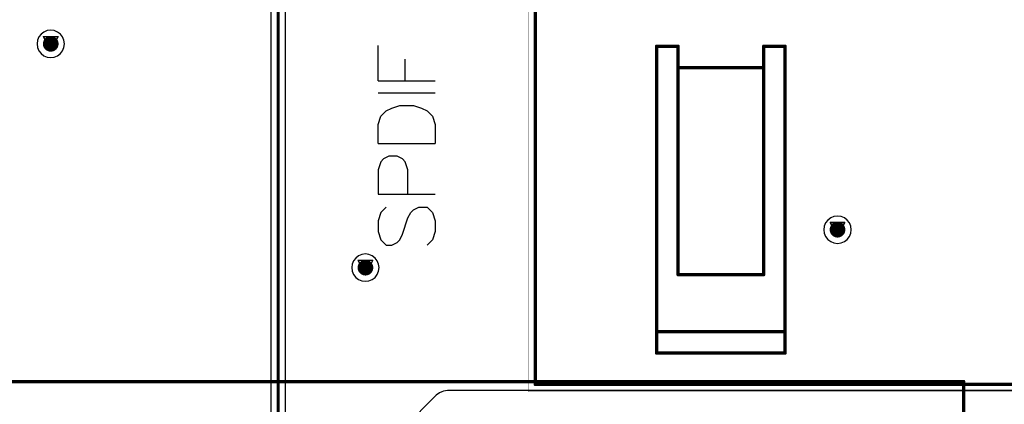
# Model space of a CAD drawing. Header units: millimetres. Extents: x 138 to 555, y 26 to 334.
# Tile 640 of 656: x 270 to 304, y 280 to 293. Entities that reach past the tile are written whole.
import ezdxf

# ---------------------------------------------------------------- set-up
doc = ezdxf.new("R2010")
doc.units = ezdxf.units.MM
for name, color, linetype in [('BottomLayer', 5, 'Continuous'), ('BottomOverlay', 54, 'Continuous'), ('DrillDrawing', 1, 'Continuous'), ('Mechanical21', 56, 'Continuous'), ('Mechanical27', 56, 'Continuous'), ('Mechanical30', 56, 'Continuous'), ('MidLayer1', 16, 'Continuous'), ('MidLayer2', 76, 'Continuous'), ('MidLayer3', 90, 'Continuous'), ('MidLayer4', 156, 'Continuous'), ('MultiLayer', 9, 'Continuous'), ('TopLayer', 1, 'Continuous'), ('TopOverlay', 2, 'Continuous'), ('ViaHoleLayer', 16, 'Continuous')]:
    doc.layers.add(name, color=color, linetype=linetype)

# ---------------------------------------------------------------- blocks, each defined once
blk = doc.blocks.new('CON_SMARTCARD_CONCRAFT_093A_65_08A_B_516')
at = {"layer": 'BottomOverlay', "const_width": 0.12}
for points in [[(-28, -31.1), (-28, 0)], [(-23.75, -29.25), (-23.75, -19.25)], [(-23.75, -19.25), (-23, -19.25)], [(-23, -27.25), (-23, -19.25)], [(-20, -27.25), (-20, -19.25)], [(-20, -19.25), (-19.25, -19.25)], [(-19.25, -29.25), (-19.25, -19.25)], [(-23, -20), (-20, -20)], [(-23, -27.25), (-20, -27.25)], [(-23.75, -30), (-23.75, -29.25)], [(-23.75, -29.25), (-19.25, -29.25)], [(-19.25, -30), (-19.25, -29.25)], [(-23.75, -30), (-19.25, -30)], [(-28, -31.1), (28, -31.1)]]:
    blk.add_lwpolyline(points, dxfattribs=at)
at = {"layer": 'BottomOverlay', "const_width": 0.06}
for points in [[(-23.78, -19.25, 1), (-23.72, -19.25, 1)], [(-23.78, -19.25, 1), (-23.72, -19.25, 1)], [(-23.03, -19.25, 1), (-22.97, -19.25, 1)], [(-23.03, -19.25, 1), (-22.97, -19.25, 1)], [(-20.03, -19.25, 1), (-19.97, -19.25, 1)], [(-20.03, -19.25, 1), (-19.97, -19.25, 1)], [(-19.28, -19.25, 1), (-19.22, -19.25, 1)], [(-19.28, -19.25, 1), (-19.22, -19.25, 1)], [(-23.03, -20, 1), (-22.97, -20, 1)], [(-20.03, -20, 1), (-19.97, -20, 1)], [(-23.03, -27.25, 1), (-22.97, -27.25, 1)], [(-23.03, -27.25, 1), (-22.97, -27.25, 1)], [(-20.03, -27.25, 1), (-19.97, -27.25, 1)], [(-20.03, -27.25, 1), (-19.97, -27.25, 1)], [(-23.78, -29.25, 1), (-23.72, -29.25, 1)], [(-23.78, -29.25, 1), (-23.72, -29.25, 1)], [(-23.78, -29.25, 1), (-23.72, -29.25, 1)], [(-19.28, -29.25, 1), (-19.22, -29.25, 1)], [(-19.28, -29.25, 1), (-19.22, -29.25, 1)], [(-19.28, -29.25, 1), (-19.22, -29.25, 1)], [(-23.78, -30, 1), (-23.72, -30, 1)], [(-23.78, -30, 1), (-23.72, -30, 1)], [(-19.28, -30, 1), (-19.22, -30, 1)], [(-19.28, -30, 1), (-19.22, -30, 1)], [(-28.03, -31.1, 1), (-27.97, -31.1, 1)], [(-28.03, -31.1, 1), (-27.97, -31.1, 1)]]:
    blk.add_lwpolyline(points, format="xyb", close=True, dxfattribs=at)
at = {"layer": 'Mechanical21', "const_width": 0.01}
for points in [[(-28.25, -31.35), (-28.25, 0.25)], [(-28.25, -31.35), (28.25, -31.35)]]:
    blk.add_lwpolyline(points, dxfattribs=at)
at = {"layer": 'Mechanical21', "const_width": 0.005}
blk.add_lwpolyline([(-28.252, -31.35, 1), (-28.248, -31.35, 1)], format="xyb", close=True, dxfattribs=at)
blk.add_lwpolyline([(-28.252, -31.35, 1), (-28.248, -31.35, 1)], format="xyb", close=True, dxfattribs=at)
at = {"layer": 'Mechanical30', "const_width": 0.01}
for points in [[(-28, -31.1), (-28, 0)], [(-23.75, -19.25), (-23, -19.25)], [(-23.75, -29.25), (-23.75, -19.25)], [(-23, -27.25), (-23, -19.25)], [(-20, -19.25), (-19.25, -19.25)], [(-20, -27.25), (-20, -19.25)], [(-19.25, -29.25), (-19.25, -19.25)], [(-23, -20), (-20, -20)], [(-23, -27.25), (-20, -27.25)], [(-23.75, -29.25), (-19.25, -29.25)], [(-23.75, -30), (-23.75, -29.25)], [(-19.25, -30), (-19.25, -29.25)], [(-23.75, -30), (-19.25, -30)], [(-28, -31.1), (28, -31.1)]]:
    blk.add_lwpolyline(points, dxfattribs=at)
at = {"layer": 'Mechanical30', "const_width": 0.005}
for points in [[(-23.753, -19.25, 1), (-23.748, -19.25, 1)], [(-23.753, -19.25, 1), (-23.748, -19.25, 1)], [(-23.002, -19.25, 1), (-22.998, -19.25, 1)], [(-23.002, -19.25, 1), (-22.998, -19.25, 1)], [(-20.003, -19.25, 1), (-19.998, -19.25, 1)], [(-20.003, -19.25, 1), (-19.998, -19.25, 1)], [(-19.252, -19.25, 1), (-19.248, -19.25, 1)], [(-19.252, -19.25, 1), (-19.248, -19.25, 1)], [(-23.002, -20, 1), (-22.998, -20, 1)], [(-20.003, -20, 1), (-19.998, -20, 1)], [(-23.002, -27.25, 1), (-22.998, -27.25, 1)], [(-23.002, -27.25, 1), (-22.998, -27.25, 1)], [(-20.003, -27.25, 1), (-19.998, -27.25, 1)], [(-20.003, -27.25, 1), (-19.998, -27.25, 1)], [(-23.753, -29.25, 1), (-23.748, -29.25, 1)], [(-23.753, -29.25, 1), (-23.748, -29.25, 1)], [(-23.753, -29.25, 1), (-23.748, -29.25, 1)], [(-19.252, -29.25, 1), (-19.248, -29.25, 1)], [(-19.252, -29.25, 1), (-19.248, -29.25, 1)], [(-19.252, -29.25, 1), (-19.248, -29.25, 1)], [(-23.753, -30, 1), (-23.748, -30, 1)], [(-23.753, -30, 1), (-23.748, -30, 1)], [(-19.252, -30, 1), (-19.248, -30, 1)], [(-19.252, -30, 1), (-19.248, -30, 1)], [(-28.002, -31.1, 1), (-27.998, -31.1, 1)], [(-28.002, -31.1, 1), (-27.998, -31.1, 1)]]:
    blk.add_lwpolyline(points, format="xyb", close=True, dxfattribs=at)
blk = doc.blocks.new('MOD_MB1263_943')
at = {"layer": 'Mechanical27', "const_width": 0.01}
for points in [[(65, 78), (-55, 78)], [(-55, -8), (-55, 78)]]:
    blk.add_lwpolyline(points, dxfattribs=at)
at = {"layer": 'Mechanical27', "const_width": 0.005}
blk.add_lwpolyline([(-55.002, 78, 1), (-54.997, 78, 1)], format="xyb", close=True, dxfattribs=at)
blk.add_lwpolyline([(-55.002, 78, 1), (-54.997, 78, 1)], format="xyb", close=True, dxfattribs=at)
at = {"layer": 'TopOverlay', "const_width": 0.12}
for points in [[(-55, -8), (-55, 78)], [(65, 78), (-55, 78)]]:
    blk.add_lwpolyline(points, dxfattribs=at)
at = {"layer": 'TopOverlay', "const_width": 0.06}
blk.add_lwpolyline([(-55.03, 78, 1), (-54.97, 78, 1)], format="xyb", close=True, dxfattribs=at)
blk.add_lwpolyline([(-55.03, 78, 1), (-54.97, 78, 1)], format="xyb", close=True, dxfattribs=at)

msp = doc.modelspace()

# ---------------------------------------------------------------- linework, layer by layer
at = {"layer": 'BottomLayer'}
for p, q in [((284.349, 280.025), (250.68, 246.355)), ((284.467, 280.115), (284.349, 280.025)), ((284.548, 280.149), (284.467, 280.115)), ((284.605, 280.172), (284.548, 280.149)), ((284.752, 280.192), (284.605, 280.172)), ((315.328, 280.192), (284.752, 280.192)), ((284.752, 280.192), (284.752, 280.192))]:
    msp.add_line(p, q, dxfattribs=at)
at = {"layer": 'BottomLayer', "const_width": 0.275}
for points in [[(270.717, 292.342, 1), (270.992, 292.342, 1)], [(298.268, 285.829, 1), (298.543, 285.829, 1)], [(281.737, 284.499, 1), (282.012, 284.499, 1)]]:
    msp.add_lwpolyline(points, format="xyb", close=True, dxfattribs=at)
at = {"layer": 'DrillDrawing', "const_width": 0.0508}
for points in [[(270.601, 292.596), (271.109, 292.596)], [(270.601, 292.596), (270.855, 292.088)], [(270.702, 292.495), (271.007, 292.495)], [(270.702, 292.495), (270.855, 292.19)], [(270.855, 292.088), (271.109, 292.596)], [(270.855, 292.19), (271.007, 292.495)], [(298.151, 286.083), (298.659, 286.083)], [(298.151, 286.083), (298.405, 285.575)], [(298.253, 285.981), (298.558, 285.981)], [(298.253, 285.981), (298.405, 285.676)], [(298.405, 285.575), (298.659, 286.083)], [(298.405, 285.676), (298.558, 285.981)], [(281.62, 284.753), (282.128, 284.753)], [(281.62, 284.753), (281.874, 284.245)], [(281.722, 284.651), (282.027, 284.651)], [(281.722, 284.651), (281.874, 284.346)], [(281.874, 284.245), (282.128, 284.753)], [(281.874, 284.346), (282.027, 284.651)]]:
    msp.add_lwpolyline(points, dxfattribs=at)
at = {"layer": 'DrillDrawing', "const_width": 0.0254}
for points in [[(270.588, 292.596, 1), (270.614, 292.596, 1)], [(270.588, 292.596, 1), (270.614, 292.596, 1)], [(270.69, 292.495, 1), (270.715, 292.495, 1)], [(270.69, 292.495, 1), (270.715, 292.495, 1)], [(270.995, 292.495, 1), (271.02, 292.495, 1)], [(270.995, 292.495, 1), (271.02, 292.495, 1)], [(271.096, 292.596, 1), (271.122, 292.596, 1)], [(271.096, 292.596, 1), (271.122, 292.596, 1)], [(270.842, 292.19, 1), (270.868, 292.19, 1)], [(270.842, 292.19, 1), (270.868, 292.19, 1)], [(270.842, 292.088, 1), (270.868, 292.088, 1)], [(270.842, 292.088, 1), (270.868, 292.088, 1)], [(298.139, 286.083, 1), (298.164, 286.083, 1)], [(298.139, 286.083, 1), (298.164, 286.083, 1)], [(298.24, 285.981, 1), (298.266, 285.981, 1)], [(298.24, 285.981, 1), (298.266, 285.981, 1)], [(298.545, 285.981, 1), (298.57, 285.981, 1)], [(298.545, 285.981, 1), (298.57, 285.981, 1)], [(298.647, 286.083, 1), (298.672, 286.083, 1)], [(298.647, 286.083, 1), (298.672, 286.083, 1)], [(298.393, 285.676, 1), (298.418, 285.676, 1)], [(298.393, 285.676, 1), (298.418, 285.676, 1)], [(298.393, 285.575, 1), (298.418, 285.575, 1)], [(298.393, 285.575, 1), (298.418, 285.575, 1)], [(281.608, 284.753, 1), (281.633, 284.753, 1)], [(281.608, 284.753, 1), (281.633, 284.753, 1)], [(281.709, 284.651, 1), (281.735, 284.651, 1)], [(281.709, 284.651, 1), (281.735, 284.651, 1)], [(282.014, 284.651, 1), (282.04, 284.651, 1)], [(282.014, 284.651, 1), (282.04, 284.651, 1)], [(282.116, 284.753, 1), (282.141, 284.753, 1)], [(282.116, 284.753, 1), (282.141, 284.753, 1)], [(281.862, 284.346, 1), (281.887, 284.346, 1)], [(281.862, 284.346, 1), (281.887, 284.346, 1)], [(281.862, 284.245, 1), (281.887, 284.245, 1)], [(281.862, 284.245, 1), (281.887, 284.245, 1)]]:
    msp.add_lwpolyline(points, format="xyb", close=True, dxfattribs=at)
at = {"layer": 'MidLayer1'}
for p, q in [((270.615, 292.757), (270.516, 292.681)), ((270.731, 292.805), (270.615, 292.757)), ((270.855, 292.821), (270.731, 292.805)), ((270.979, 292.805), (270.855, 292.821)), ((271.094, 292.757), (270.979, 292.805)), ((271.194, 292.681), (271.094, 292.757)), ((270.392, 292.466), (270.376, 292.342)), ((270.44, 292.582), (270.392, 292.466)), ((270.516, 292.681), (270.44, 292.582)), ((271.27, 292.582), (271.194, 292.681)), ((271.318, 292.466), (271.27, 292.582)), ((271.334, 292.342), (271.318, 292.466)), ((270.376, 292.342), (270.392, 292.218)), ((270.392, 292.218), (270.44, 292.103)), ((270.44, 292.103), (270.516, 292.003)), ((271.194, 292.003), (271.27, 292.103)), ((271.27, 292.103), (271.318, 292.218)), ((271.318, 292.218), (271.334, 292.342)), ((270.516, 292.003), (270.615, 291.927)), ((270.615, 291.927), (270.731, 291.879)), ((270.731, 291.879), (270.855, 291.863)), ((270.855, 291.863), (270.979, 291.879)), ((270.979, 291.879), (271.094, 291.927)), ((271.094, 291.927), (271.194, 292.003)), ((298.166, 286.244), (298.066, 286.167)), ((298.281, 286.291), (298.166, 286.244)), ((298.405, 286.308), (298.281, 286.291)), ((298.529, 286.291), (298.405, 286.308)), ((298.645, 286.244), (298.529, 286.291)), ((298.744, 286.167), (298.645, 286.244)), ((297.942, 285.953), (297.926, 285.829)), ((297.99, 286.068), (297.942, 285.953)), ((298.066, 286.167), (297.99, 286.068)), ((298.82, 286.068), (298.744, 286.167)), ((298.868, 285.953), (298.82, 286.068)), ((298.884, 285.829), (298.868, 285.953)), ((297.926, 285.829), (297.942, 285.705)), ((297.942, 285.705), (297.99, 285.589)), ((297.99, 285.589), (298.066, 285.49)), ((298.066, 285.49), (298.166, 285.414)), ((298.645, 285.414), (298.744, 285.49)), ((298.744, 285.49), (298.82, 285.589)), ((298.82, 285.589), (298.868, 285.705)), ((298.868, 285.705), (298.884, 285.829)), ((298.166, 285.414), (298.281, 285.366)), ((298.281, 285.366), (298.405, 285.35)), ((298.405, 285.35), (298.529, 285.366)), ((298.529, 285.366), (298.645, 285.414)), ((281.536, 284.837), (281.46, 284.738)), ((281.635, 284.914), (281.536, 284.837)), ((281.75, 284.961), (281.635, 284.914)), ((281.874, 284.978), (281.75, 284.961)), ((281.998, 284.961), (281.874, 284.978)), ((282.114, 284.914), (281.998, 284.961)), ((282.213, 284.837), (282.114, 284.914)), ((282.289, 284.738), (282.213, 284.837)), ((281.412, 284.623), (281.395, 284.499)), ((281.395, 284.499), (281.412, 284.375)), ((281.46, 284.738), (281.412, 284.623)), ((282.337, 284.623), (282.289, 284.738)), ((282.354, 284.499), (282.337, 284.623)), ((282.337, 284.375), (282.354, 284.499)), ((281.412, 284.375), (281.46, 284.259)), ((281.46, 284.259), (281.536, 284.16)), ((281.536, 284.16), (281.635, 284.084)), ((282.114, 284.084), (282.213, 284.16)), ((282.213, 284.16), (282.289, 284.259)), ((282.289, 284.259), (282.337, 284.375)), ((281.635, 284.084), (281.75, 284.036)), ((281.75, 284.036), (281.874, 284.02)), ((281.874, 284.02), (281.998, 284.036)), ((281.998, 284.036), (282.114, 284.084))]:
    msp.add_line(p, q, dxfattribs=at)
at = {"layer": 'MidLayer1', "const_width": 0.275}
for points in [[(270.717, 292.342, 1), (270.992, 292.342, 1)], [(298.268, 285.829, 1), (298.543, 285.829, 1)], [(281.737, 284.499, 1), (282.012, 284.499, 1)]]:
    msp.add_lwpolyline(points, format="xyb", close=True, dxfattribs=at)
at = {"layer": 'MidLayer2', "const_width": 0.275}
for points in [[(270.717, 292.342, 1), (270.992, 292.342, 1)], [(298.268, 285.829, 1), (298.543, 285.829, 1)], [(281.737, 284.499, 1), (282.012, 284.499, 1)]]:
    msp.add_lwpolyline(points, format="xyb", close=True, dxfattribs=at)
at = {"layer": 'MidLayer3', "const_width": 0.275}
for points in [[(270.717, 292.342, 1), (270.992, 292.342, 1)], [(298.268, 285.829, 1), (298.543, 285.829, 1)], [(281.737, 284.499, 1), (282.012, 284.499, 1)]]:
    msp.add_lwpolyline(points, format="xyb", close=True, dxfattribs=at)
at = {"layer": 'MidLayer4'}
for p, q in [((270.615, 292.757), (270.516, 292.681)), ((270.731, 292.805), (270.615, 292.757)), ((270.855, 292.821), (270.731, 292.805)), ((270.979, 292.805), (270.855, 292.821)), ((271.094, 292.757), (270.979, 292.805)), ((271.194, 292.681), (271.094, 292.757)), ((270.392, 292.466), (270.376, 292.342)), ((270.44, 292.582), (270.392, 292.466)), ((270.516, 292.681), (270.44, 292.582)), ((271.27, 292.582), (271.194, 292.681)), ((271.318, 292.466), (271.27, 292.582)), ((271.334, 292.342), (271.318, 292.466)), ((270.376, 292.342), (270.392, 292.218)), ((270.392, 292.218), (270.44, 292.103)), ((270.44, 292.103), (270.516, 292.003)), ((271.194, 292.003), (271.27, 292.103)), ((271.27, 292.103), (271.318, 292.218)), ((271.318, 292.218), (271.334, 292.342)), ((270.516, 292.003), (270.615, 291.927)), ((270.615, 291.927), (270.731, 291.879)), ((270.731, 291.879), (270.855, 291.863)), ((270.855, 291.863), (270.979, 291.879)), ((270.979, 291.879), (271.094, 291.927)), ((271.094, 291.927), (271.194, 292.003)), ((298.166, 286.244), (298.066, 286.167)), ((298.281, 286.291), (298.166, 286.244)), ((298.405, 286.308), (298.281, 286.291)), ((298.529, 286.291), (298.405, 286.308)), ((298.645, 286.244), (298.529, 286.291)), ((298.744, 286.167), (298.645, 286.244)), ((297.942, 285.953), (297.926, 285.829)), ((297.99, 286.068), (297.942, 285.953)), ((298.066, 286.167), (297.99, 286.068)), ((298.82, 286.068), (298.744, 286.167)), ((298.868, 285.953), (298.82, 286.068)), ((298.884, 285.829), (298.868, 285.953)), ((297.926, 285.829), (297.942, 285.705)), ((297.942, 285.705), (297.99, 285.589)), ((297.99, 285.589), (298.066, 285.49)), ((298.066, 285.49), (298.166, 285.414)), ((298.645, 285.414), (298.744, 285.49)), ((298.744, 285.49), (298.82, 285.589)), ((298.82, 285.589), (298.868, 285.705)), ((298.868, 285.705), (298.884, 285.829)), ((298.166, 285.414), (298.281, 285.366)), ((298.281, 285.366), (298.405, 285.35)), ((298.405, 285.35), (298.529, 285.366)), ((298.529, 285.366), (298.645, 285.414)), ((281.536, 284.837), (281.46, 284.738)), ((281.635, 284.914), (281.536, 284.837)), ((281.75, 284.961), (281.635, 284.914)), ((281.874, 284.978), (281.75, 284.961)), ((281.998, 284.961), (281.874, 284.978)), ((282.114, 284.914), (281.998, 284.961)), ((282.213, 284.837), (282.114, 284.914)), ((282.289, 284.738), (282.213, 284.837)), ((281.412, 284.623), (281.395, 284.499)), ((281.395, 284.499), (281.412, 284.375)), ((281.46, 284.738), (281.412, 284.623)), ((282.337, 284.623), (282.289, 284.738)), ((282.354, 284.499), (282.337, 284.623)), ((282.337, 284.375), (282.354, 284.499)), ((281.412, 284.375), (281.46, 284.259)), ((281.46, 284.259), (281.536, 284.16)), ((281.536, 284.16), (281.635, 284.084)), ((282.114, 284.084), (282.213, 284.16)), ((282.213, 284.16), (282.289, 284.259)), ((282.289, 284.259), (282.337, 284.375)), ((281.635, 284.084), (281.75, 284.036)), ((281.75, 284.036), (281.874, 284.02)), ((281.874, 284.02), (281.998, 284.036)), ((281.998, 284.036), (282.114, 284.084))]:
    msp.add_line(p, q, dxfattribs=at)
at = {"layer": 'MidLayer4', "const_width": 0.275}
for points in [[(270.717, 292.342, 1), (270.992, 292.342, 1)], [(298.268, 285.829, 1), (298.543, 285.829, 1)], [(281.737, 284.499, 1), (282.012, 284.499, 1)]]:
    msp.add_lwpolyline(points, format="xyb", close=True, dxfattribs=at)
at = {"layer": 'MultiLayer', "const_width": 0.275}
for points in [[(270.717, 292.342, 1), (270.992, 292.342, 1)], [(298.268, 285.829, 1), (298.543, 285.829, 1)], [(281.737, 284.499, 1), (282.012, 284.499, 1)]]:
    msp.add_lwpolyline(points, format="xyb", close=True, dxfattribs=at)
at = {"layer": 'TopLayer'}
for p, q in [((278.566, 294.778), (278.566, 263.996)), ((279.075, 264.006), (279.075, 294.778))]:
    msp.add_line(p, q, dxfattribs=at)
at = {"layer": 'TopLayer', "const_width": 0.1}
msp.add_lwpolyline([(278.82, 263.996), (278.82, 295.432)], dxfattribs=at)
at = {"layer": 'TopLayer', "const_width": 0.275}
for points in [[(270.717, 292.342, 1), (270.992, 292.342, 1)], [(298.268, 285.829, 1), (298.543, 285.829, 1)], [(281.737, 284.499, 1), (282.012, 284.499, 1)]]:
    msp.add_lwpolyline(points, format="xyb", close=True, dxfattribs=at)
at = {"layer": 'TopOverlay'}
for p, q in [((282.317, 291.049), (282.317, 292.287)), ((283.269, 291.049), (283.269, 291.811)), ((282.317, 291.049), (284.316, 291.049)), ((282.317, 290.63), (284.316, 290.63)), ((282.412, 289.802), (282.602, 289.992)), ((282.602, 289.992), (282.793, 290.087)), ((282.793, 290.087), (283.078, 290.182)), ((283.078, 290.182), (283.554, 290.182)), ((283.554, 290.182), (283.84, 290.087)), ((283.84, 290.087), (284.031, 289.992)), ((284.031, 289.992), (284.221, 289.802)), ((282.317, 289.516), (282.412, 289.802)), ((284.221, 289.802), (284.316, 289.516)), ((282.317, 288.849), (282.317, 289.516)), ((284.316, 289.516), (284.316, 288.849)), ((282.317, 288.849), (284.316, 288.849)), ((282.507, 288.307), (282.412, 288.211)), ((282.697, 288.402), (282.507, 288.307)), ((282.983, 288.402), (282.697, 288.402)), ((283.174, 288.307), (282.983, 288.402)), ((283.269, 288.211), (283.174, 288.307)), ((282.412, 288.211), (282.317, 287.926)), ((282.317, 287.926), (282.317, 287.069)), ((283.364, 287.926), (283.269, 288.211)), ((283.364, 287.069), (283.364, 287.926)), ((282.317, 287.069), (284.316, 287.069)), ((282.602, 286.621), (282.412, 286.431)), ((283.459, 286.431), (283.554, 286.526)), ((283.554, 286.526), (283.745, 286.621)), ((283.745, 286.621), (284.031, 286.621)), ((284.031, 286.621), (284.221, 286.431)), ((282.412, 286.431), (282.317, 286.145)), ((283.174, 285.669), (283.364, 286.24)), ((283.364, 286.24), (283.459, 286.431)), ((284.221, 286.431), (284.316, 286.145)), ((282.317, 286.145), (282.317, 285.764)), ((284.316, 286.145), (284.316, 285.764)), ((282.317, 285.764), (282.412, 285.479)), ((283.078, 285.479), (283.174, 285.669)), ((284.316, 285.764), (284.221, 285.479)), ((282.412, 285.479), (282.602, 285.288)), ((282.602, 285.288), (282.793, 285.288)), ((282.793, 285.288), (282.983, 285.383)), ((282.983, 285.383), (283.078, 285.479)), ((284.221, 285.479), (284.031, 285.288))]:
    msp.add_line(p, q, dxfattribs=at)
at = {"layer": 'ViaHoleLayer', "const_width": 0.15}
for points in [[(270.78, 292.342, 1), (270.93, 292.342, 1)], [(298.33, 285.829, 1), (298.48, 285.829, 1)], [(281.799, 284.499, 1), (281.949, 284.499, 1)]]:
    msp.add_lwpolyline(points, format="xyb", close=True, dxfattribs=at)

# ---------------------------------------------------------------- block references
for name, p, rotation in [('CON_SMARTCARD_CONCRAFT_093A_65_08A_B_516', (315.82, 311.507), 360), ('MOD_MB1263_943', (224.82, 225.507), 270)]:
    msp.add_blockref(name, p, dxfattribs=dict(rotation=rotation))

doc.saveas('drawing.dxf')
